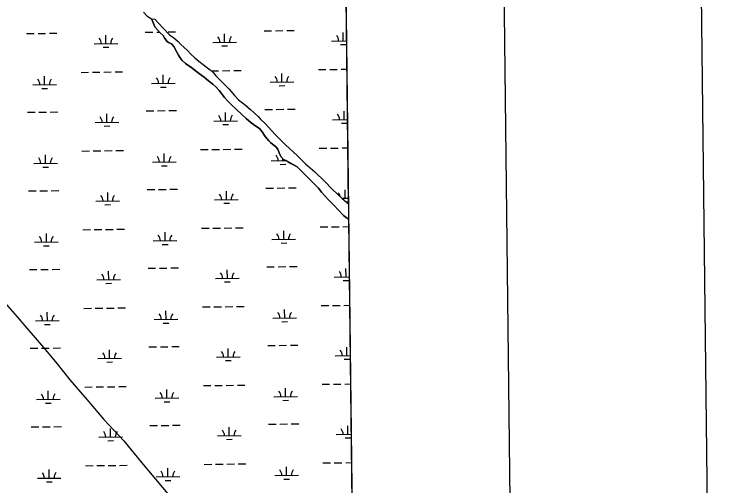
# Model space of a CAD drawing. Extents: x 3684037 to 3722149, y 433263 to 459021.
# Drawn here: x 3718544 to 3721565, y 442103 to 444097 of the extents above; entities that cross this region are included whole.
import ezdxf

# ---------------------------------------------------------------- set-up
doc = ezdxf.new("R2010")
doc.units = 0
for name, color, linetype in [('G-ANNO-NPLT', 7, 'Continuous'), ('V-ANNO-SYMB', 7, 'Continuous'), ('V-GRID-FRAM', 7, 'Continuous'), ('V-TOPO-SHOR', 7, 'Continuous'), ('V-WETL-SWMP', 7, 'Continuous')]:
    doc.layers.add(name, color=color, linetype=linetype)

msp = doc.modelspace()

# ---------------------------------------------------------------- linework, layer by layer
at = {"layer": 'G-ANNO-NPLT'}
msp.add_lwpolyline([(3684901, 433846.3), (3721565.2, 434273), (3721284, 458438), (3684619.8, 458011.4)], close=True, dxfattribs=at)
at = {"layer": 'V-ANNO-SYMB'}
msp.add_lwpolyline([(3687643.7, 434503.3), (3720724.7, 434888.3), (3720458, 457803.3), (3687377.1, 457418.4), (3687643.7, 434503.3)], dxfattribs=at)
at = {"layer": 'V-GRID-FRAM'}
msp.add_lwpolyline([(3688058.9, 456858.9), (3719789.3, 457228.1), (3720008.8, 439046.9), (3688262.6, 438677.5), (3688058.9, 456858.9)], dxfattribs=at)
at = {"layer": 'V-TOPO-SHOR'}
for points in [[(3719090.6, 444105.9), (3719105, 444089.5), (3719124.5, 444077.5), (3719129.9, 444065)], [(3719124.5, 444077.5), (3719138.3, 444076.1), (3719153.8, 444059.8), (3719174.6, 444036.3), (3719200.1, 444009.2), (3719218.4, 443997.7), (3719236.7, 443981.7), (3719248.3, 443968.6), (3719260.6, 443957), (3719277.4, 443942.7), (3719290.9, 443928), (3719308, 443912), (3719324.8, 443898.9), (3719342.3, 443884.5), (3719355.9, 443874.6), (3719371.8, 443861.4), (3719384.9, 443850.3), (3719396.9, 443836.3), (3719418, 443815.2), (3719453.1, 443779.4), (3719474.6, 443752.7), (3719492.5, 443735.2), (3719514.4, 443718.1), (3719530, 443705.3), (3719543.5, 443694.2), (3719558.7, 443680.6), (3719575, 443664.7), (3719585.8, 443653.1), (3719604.5, 443634.8), (3719646.7, 443588.6), (3719691, 443544.4), (3719739.6, 443499.4), (3719776.2, 443463.9), (3719814.5, 443430.5), (3719857.9, 443389.4), (3719888.2, 443356.8), (3719930, 443317.8), (3719957.5, 443294.7), (3719957.5, 443294.6)], [(3719129.9, 444065), (3719139.1, 444043.5), (3719160.6, 444018.8), (3719173, 444006.4), (3719180.6, 443994.9), (3719190.9, 443981.3), (3719196.5, 443977.3), (3719208.8, 443971.4), (3719219.2, 443960.2), (3719230.4, 443938.7), (3719239.1, 443923.2), (3719245.1, 443913.2), (3719253.5, 443901.3), (3719267.8, 443888.1), (3719295.3, 443869.8), (3719310.8, 443857.8), (3719327.6, 443845.1), (3719346.7, 443830.8), (3719365.8, 443814.8), (3719383, 443800.9), (3719398.1, 443788.1), (3719410.1, 443775), (3719420.4, 443761.5), (3719433.6, 443745.1), (3719446.7, 443730), (3719458.3, 443718), (3719485, 443692.5), (3719524.8, 443655.5), (3719546.3, 443638), (3719565.1, 443624), (3719581.4, 443613.7), (3719593, 443599.3), (3719605.3, 443579.4), (3719620.5, 443561.9), (3719628, 443554.3), (3719650.7, 443536), (3719658.7, 443526.5), (3719663.5, 443511.3), (3719671.5, 443495.8), (3719683, 443482.6), (3719697.8, 443475.1), (3719713.3, 443466.3), (3719727.6, 443458.3), (3719739.6, 443451.6), (3719753.1, 443438.8), (3719769.1, 443423.3), (3719810.9, 443380.7), (3719830, 443361.2), (3719843.6, 443344.8), (3719857.1, 443328.9), (3719872.7, 443312.6), (3719896.2, 443288.7), (3719914.9, 443268.4), (3719936.4, 443246.4), (3719957.5, 443230.1), (3719958.3, 443229.5)], [(3718366.7, 443043.1), (3718397.3, 443011.3), (3718420.2, 442982.3), (3718450.8, 442940.5), (3718506.8, 442874.5), (3718556.8, 442816.9), (3718596.6, 442769.8), (3718667.9, 442688.1), (3718725.9, 442618.8), (3718779.4, 442550.7), (3718851.1, 442467.8), (3718922.8, 442382.8), (3719007.3, 442293), (3719082.6, 442201.3), (3719200.2, 442060.7)]]:
    msp.add_lwpolyline(points, dxfattribs=at)
at = {"layer": 'V-WETL-SWMP'}
for p, q in [((3719957.5, 443294.6), (3719927.8, 445755.8)), ((3719129.9, 444065), (3719124.5, 444077.5)), ((3719124.5, 444077.5), (3719138.3, 444076.1)), ((3719139.1, 444043.5), (3719129.9, 444065)), ((3719138.3, 444076.1), (3719153.8, 444059.8)), ((3719153.8, 444059.8), (3719174.6, 444036.3)), ((3718692.4, 444016.2), (3718724.4, 444016.5)), ((3719098.2, 444020.9), (3719130.2, 444021.3)), ((3719160.6, 444018.8), (3719139.1, 444043.5)), ((3719146.2, 444021.5), (3719158.2, 444021.6)), ((3719173, 444006.4), (3719160.6, 444018.8)), ((3719174.6, 444036.3), (3719200.1, 444009.2)), ((3719194.2, 444022), (3719226.2, 444022.4)), ((3719600.1, 444026.7), (3719632.1, 444027.1)), ((3719648.1, 444027.3), (3719680.1, 444027.7)), ((3719696.1, 444027.9), (3719728.1, 444028.2)), ((3719935.5, 443984.2), (3719935.1, 444020.2)), ((3718596.4, 444015.1), (3718628.4, 444015.4)), ((3718644.4, 444015.6), (3718676.4, 444016)), ((3718931.7, 443972.5), (3718931.3, 444008.5)), ((3719180.5, 443994.9), (3719173, 444006.4)), ((3719190.9, 443981.3), (3719180.5, 443994.9)), ((3719200.1, 444009.2), (3719218.4, 443997.7)), ((3719218.4, 443997.7), (3719236.7, 443981.7)), ((3719433.6, 443978.4), (3719433.2, 444014.4)), ((3718881.7, 443971.9), (3718981.7, 443973.1)), ((3718919.9, 443957), (3718943.9, 443957.2)), ((3719196.5, 443977.3), (3719190.9, 443981.3)), ((3719208.8, 443971.4), (3719196.5, 443977.3)), ((3719219.2, 443960.2), (3719208.8, 443971.4)), ((3719230.4, 443938.7), (3719219.2, 443960.2)), ((3719236.7, 443981.7), (3719248.3, 443968.6)), ((3719248.3, 443968.6), (3719260.6, 443957)), ((3719260.6, 443957), (3719277.4, 443942.7)), ((3719383.6, 443977.8), (3719483.6, 443979)), ((3719421.8, 443962.8), (3719445.8, 443963.1)), ((3719885.5, 443983.6), (3719949.2, 443984.4)), ((3719923.7, 443968.6), (3719947.7, 443968.9)), ((3719239.1, 443923.2), (3719230.4, 443938.7)), ((3719277.4, 443942.7), (3719290.9, 443928)), ((3719290.9, 443928), (3719308, 443912)), ((3719245.1, 443913.2), (3719239.1, 443923.2)), ((3719253.5, 443901.3), (3719245.1, 443913.2)), ((3719267.8, 443888.1), (3719253.5, 443901.3)), ((3719308, 443912), (3719324.8, 443898.9)), ((3719324.8, 443898.9), (3719342.3, 443884.5)), ((3719295.3, 443869.8), (3719267.8, 443888.1)), ((3719327.6, 443845.1), (3719295.3, 443869.8)), ((3719342.3, 443884.5), (3719355.9, 443874.6)), ((3719355.9, 443874.6), (3719371.8, 443861.4)), ((3718826.3, 443851.2), (3718858.3, 443851.6)), ((3718874.3, 443851.8), (3718906.3, 443852.2)), ((3718922.3, 443852.3), (3718954.3, 443852.7)), ((3718970.3, 443852.9), (3719002.3, 443853.3)), ((3719174.2, 443804.5), (3719173.7, 443840.5)), ((3719346.7, 443830.8), (3719327.6, 443845.1)), ((3719371.8, 443861.4), (3719384.9, 443850.3)), ((3719376.3, 443857.6), (3719408.2, 443858)), ((3719384.9, 443850.3), (3719396.9, 443836.3)), ((3719396.9, 443836.3), (3719418, 443815.2)), ((3719424.2, 443858.2), (3719456.2, 443858.6)), ((3719472.1, 443858.7), (3719504.1, 443859.1)), ((3719676, 443810.4), (3719675.6, 443846.4)), ((3719830, 443862.9), (3719862, 443863.3)), ((3719878, 443863.5), (3719910, 443863.8)), ((3719926, 443864), (3719950.7, 443864.3)), ((3718672.3, 443798.7), (3718671.9, 443834.7)), ((3719124.2, 443803.9), (3719224.2, 443805.1)), ((3719365.8, 443814.8), (3719346.7, 443830.8)), ((3719383, 443800.9), (3719365.8, 443814.8)), ((3719418, 443815.2), (3719453.1, 443779.4)), ((3719626, 443809.8), (3719726, 443810.9)), ((3718622.3, 443798.1), (3718722.3, 443799.3)), ((3718660.5, 443783.1), (3718684.5, 443783.4)), ((3719162.3, 443789), (3719186.3, 443789.2)), ((3719398.1, 443788.1), (3719383, 443800.9)), ((3719410.1, 443775), (3719398.1, 443788.1)), ((3719420.4, 443761.5), (3719410.1, 443775)), ((3719453.1, 443779.4), (3719474.6, 443752.7)), ((3719664.2, 443794.8), (3719688.2, 443795.1)), ((3719433.6, 443745.1), (3719420.4, 443761.5)), ((3719446.7, 443730), (3719433.6, 443745.1)), ((3719474.6, 443752.7), (3719492.5, 443735.2)), ((3719458.3, 443718), (3719446.7, 443730)), ((3719485, 443692.5), (3719458.3, 443718)), ((3719492.5, 443735.2), (3719514.4, 443718)), ((3719514.4, 443718), (3719543.5, 443694.2)), ((3718696.2, 443683.5), (3718728.2, 443683.9)), ((3719102.1, 443688.2), (3719134.1, 443688.6)), ((3719150.1, 443688.8), (3719182.1, 443689.2)), ((3719198.1, 443689.4), (3719230.1, 443689.7)), ((3719524.8, 443655.5), (3719485, 443692.5)), ((3719543.5, 443694.2), (3719558.7, 443680.6)), ((3719604, 443694.1), (3719636, 443694.5)), ((3719652, 443694.6), (3719684, 443695)), ((3719700, 443695.2), (3719732, 443695.6)), ((3719939.3, 443651.6), (3719938.9, 443687.6)), ((3718600.2, 443682.4), (3718632.2, 443682.8)), ((3718648.2, 443683), (3718680.2, 443683.3)), ((3718935.6, 443639.9), (3718935.2, 443675.9)), ((3719437.5, 443645.7), (3719437.1, 443681.7)), ((3719546.3, 443638), (3719524.8, 443655.5)), ((3719558.7, 443680.6), (3719575, 443664.7)), ((3719575, 443664.7), (3719585.8, 443653.1)), ((3718885.6, 443639.3), (3718985.6, 443640.5)), ((3718923.8, 443624.3), (3718947.8, 443624.6)), ((3719387.5, 443645.1), (3719487.5, 443646.3)), ((3719425.7, 443630.1), (3719449.6, 443630.4)), ((3719565.1, 443624), (3719546.3, 443638)), ((3719581.4, 443613.7), (3719565.1, 443624)), ((3719585.8, 443653.1), (3719604.5, 443634.8)), ((3719604.5, 443634.8), (3719646.7, 443588.6)), ((3719889.3, 443651), (3719953.2, 443651.7)), ((3719927.5, 443636), (3719951.5, 443636.3)), ((3719593, 443599.3), (3719581.4, 443613.7)), ((3719605.3, 443579.4), (3719593, 443599.3)), ((3719620.4, 443561.9), (3719605.3, 443579.4)), ((3719646.7, 443588.6), (3719691, 443544.4)), ((3719628, 443554.3), (3719620.4, 443561.9)), ((3719650.7, 443536), (3719628, 443554.3)), ((3719658.7, 443526.5), (3719650.7, 443536)), ((3719691, 443544.4), (3719739.6, 443499.4)), ((3718830.2, 443518.6), (3718862.2, 443518.9)), ((3718878.2, 443519.1), (3718910.2, 443519.5)), ((3718926.1, 443519.7), (3718958.1, 443520.1)), ((3718974.1, 443520.2), (3719006.1, 443520.6)), ((3719178, 443471.9), (3719177.6, 443507.9)), ((3719332, 443524.4), (3719364, 443524.8)), ((3719380, 443525), (3719412, 443525.3)), ((3719428, 443525.5), (3719460, 443525.9)), ((3719476, 443526.1), (3719508, 443526.5)), ((3719663.5, 443511.3), (3719658.7, 443526.5)), ((3719671.5, 443495.8), (3719663.5, 443511.3)), ((3719833.9, 443530.3), (3719865.9, 443530.6)), ((3719881.9, 443530.8), (3719913.9, 443531.2)), ((3719929.9, 443531.4), (3719954.7, 443531.7)), ((3718676.2, 443466), (3718675.7, 443502)), ((3719128, 443471.3), (3719228, 443472.5)), ((3719629.9, 443477.1), (3719692.3, 443477.9)), ((3719683, 443482.6), (3719671.5, 443495.8)), ((3719679.9, 443477.7), (3719679.8, 443486.3)), ((3719697.7, 443475.1), (3719683, 443482.6)), ((3719739.6, 443451.6), (3719697.7, 443475.1)), ((3719739.6, 443499.4), (3719776.2, 443463.9)), ((3718626.2, 443465.5), (3718726.2, 443466.6)), ((3718664.3, 443450.5), (3718688.3, 443450.7)), ((3719166.2, 443456.3), (3719190.2, 443456.6)), ((3719668.1, 443462.1), (3719692.1, 443462.4)), ((3719753.1, 443438.8), (3719739.6, 443451.6)), ((3719776.2, 443463.9), (3719814.5, 443430.5)), ((3719769.1, 443423.3), (3719753.1, 443438.8)), ((3719830, 443361.2), (3719769.1, 443423.3)), ((3719814.5, 443430.5), (3719857.9, 443389.4)), ((3719857.9, 443389.4), (3719888.2, 443356.8)), ((3719106, 443355.6), (3719138, 443356)), ((3719154, 443356.2), (3719186, 443356.5)), ((3719202, 443356.7), (3719234, 443357.1)), ((3719607.9, 443361.4), (3719639.9, 443361.8)), ((3719655.8, 443362), (3719687.8, 443362.4)), ((3719703.8, 443362.6), (3719735.8, 443362.9)), ((3719843.6, 443344.8), (3719830, 443361.2)), ((3719888.2, 443356.8), (3719930, 443317.8)), ((3719943.2, 443318.9), (3719942.8, 443354.9)), ((3718604.1, 443349.8), (3718636.1, 443350.1)), ((3718652.1, 443350.3), (3718684.1, 443350.7)), ((3718700.1, 443350.9), (3718732.1, 443351.2)), ((3718939.5, 443307.2), (3718939, 443343.2)), ((3719441.3, 443313.1), (3719440.9, 443349.1)), ((3719857.1, 443328.9), (3719843.6, 443344.8)), ((3719872.7, 443312.6), (3719857.1, 443328.9)), ((3718889.5, 443306.6), (3718989.5, 443307.8)), ((3718927.6, 443291.7), (3718951.6, 443291.9)), ((3719391.3, 443312.5), (3719491.3, 443313.6)), ((3719429.5, 443297.5), (3719453.5, 443297.8)), ((3719896.2, 443288.7), (3719872.7, 443312.6)), ((3719929, 443318.7), (3719957.2, 443319.1)), ((3719930, 443317.8), (3719957.5, 443294.7)), ((3719947, 443303.5), (3719955.4, 443303.6)), ((3719957.5, 443294.7), (3719957.5, 443294.6)), ((3719914.9, 443268.4), (3719896.2, 443288.7)), ((3719936.4, 443246.4), (3719914.9, 443268.4)), ((3719958.3, 443229.5), (3719936.4, 443246.4)), ((3719988.2, 440751), (3719958.3, 443229.5)), ((3718834, 443185.9), (3718866, 443186.3)), ((3718882, 443186.5), (3718914, 443186.8)), ((3718930, 443187), (3718962, 443187.4)), ((3718978, 443187.6), (3719010, 443188)), ((3719181.9, 443139.2), (3719181.5, 443175.2)), ((3719335.9, 443191.8), (3719367.9, 443192.1)), ((3719383.9, 443192.3), (3719415.9, 443192.7)), ((3719431.9, 443192.9), (3719463.9, 443193.2)), ((3719479.9, 443193.4), (3719511.9, 443193.8)), ((3719683.8, 443145.1), (3719683.4, 443181.1)), ((3719837.8, 443197.6), (3719869.8, 443198)), ((3719885.8, 443198.2), (3719917.8, 443198.5)), ((3719933.8, 443198.7), (3719958.7, 443199)), ((3718680, 443133.4), (3718679.6, 443169.4)), ((3719633.8, 443144.5), (3719733.8, 443145.6)), ((3718630, 443132.8), (3718730, 443134)), ((3718668.2, 443117.8), (3718692.2, 443118.1)), ((3719131.9, 443138.6), (3719231.9, 443139.8)), ((3719170.1, 443123.7), (3719194.1, 443123.9)), ((3719672, 443129.5), (3719696, 443129.8)), ((3719109.9, 443022.9), (3719141.8, 443023.3)), ((3719157.8, 443023.5), (3719189.8, 443023.9)), ((3719205.8, 443024.1), (3719237.8, 443024.4)), ((3719611.7, 443028.8), (3719643.7, 443029.2)), ((3719659.7, 443029.3), (3719691.7, 443029.7)), ((3719707.7, 443029.9), (3719739.7, 443030.3)), ((3719947.1, 442986.3), (3719946.7, 443022.2)), ((3718608, 443017.1), (3718640, 443017.5)), ((3718656, 443017.7), (3718688, 443018)), ((3718704, 443018.2), (3718736, 443018.6)), ((3718943.3, 442974.6), (3718942.9, 443010.6)), ((3719445.2, 442980.4), (3719444.8, 443016.4)), ((3718893.3, 442974), (3718993.3, 442975.2)), ((3718931.5, 442959), (3718955.5, 442959.3)), ((3719395.2, 442979.8), (3719495.2, 442981)), ((3719433.4, 442964.8), (3719457.4, 442965.1)), ((3719897.1, 442985.7), (3719961.3, 442986.4)), ((3719935.3, 442970.7), (3719959.3, 442971)), ((3718837.9, 442853.3), (3718869.9, 442853.6)), ((3718885.9, 442853.8), (3718917.9, 442854.2)), ((3718933.9, 442854.4), (3718965.9, 442854.8)), ((3718981.9, 442854.9), (3719013.9, 442855.3)), ((3719185.8, 442806.6), (3719185.4, 442842.6)), ((3719339.8, 442859.1), (3719371.8, 442859.5)), ((3719387.8, 442859.7), (3719419.8, 442860)), ((3719435.8, 442860.2), (3719467.8, 442860.6)), ((3719483.8, 442860.8), (3719515.8, 442861.2)), ((3719687.7, 442812.4), (3719687.2, 442848.4)), ((3719841.6, 442864.9), (3719873.6, 442865.3)), ((3719889.6, 442865.5), (3719921.6, 442865.9)), ((3719937.6, 442866.1), (3719962.7, 442866.4)), ((3718683.9, 442800.7), (3718683.5, 442836.7)), ((3719637.7, 442811.8), (3719737.7, 442813)), ((3718633.9, 442800.1), (3718733.9, 442801.3)), ((3718672.1, 442785.2), (3718696.1, 442785.4)), ((3719135.8, 442806), (3719235.8, 442807.1)), ((3719174, 442791), (3719198, 442791.3)), ((3719675.8, 442796.8), (3719699.8, 442797.1)), ((3719113.7, 442690.3), (3719145.7, 442690.7)), ((3719161.7, 442690.8), (3719193.7, 442691.2)), ((3719209.7, 442691.4), (3719241.7, 442691.8)), ((3719615.6, 442696.1), (3719647.6, 442696.5)), ((3719663.6, 442696.7), (3719695.6, 442697.1)), ((3719711.6, 442697.2), (3719743.6, 442697.6)), ((3719951, 442653.6), (3719950.5, 442689.6)), ((3718611.8, 442684.4), (3718643.8, 442684.8)), ((3718659.8, 442685), (3718691.8, 442685.4)), ((3718707.8, 442685.6), (3718739.8, 442685.9)), ((3718947.2, 442641.9), (3718946.8, 442677.9)), ((3719449.1, 442647.8), (3719448.7, 442683.8)), ((3718897.2, 442641.3), (3718997.2, 442642.5)), ((3718935.4, 442626.3), (3718959.4, 442626.6)), ((3719399.1, 442647.2), (3719499.1, 442648.3)), ((3719437.3, 442632.2), (3719461.3, 442632.5)), ((3719901, 442653), (3719965.3, 442653.8)), ((3719939.1, 442638), (3719963.1, 442638.3)), ((3718841.8, 442520.6), (3718873.8, 442521)), ((3718889.8, 442521.2), (3718921.8, 442521.5)), ((3718937.8, 442521.7), (3718969.8, 442522.1)), ((3718985.8, 442522.3), (3719017.8, 442522.7)), ((3719189.7, 442473.9), (3719189.2, 442509.9)), ((3719343.6, 442526.5), (3719375.6, 442526.8)), ((3719391.6, 442527), (3719423.6, 442527.4)), ((3719439.6, 442527.6), (3719471.6, 442527.9)), ((3719487.6, 442528.1), (3719519.6, 442528.5)), ((3719691.5, 442479.8), (3719691.1, 442515.8)), ((3719845.5, 442532.3), (3719877.5, 442532.7)), ((3719893.5, 442532.9), (3719925.5, 442533.2)), ((3719941.5, 442533.4), (3719966.7, 442533.7)), ((3718687.8, 442468.1), (3718687.4, 442504.1)), ((3719641.5, 442479.2), (3719741.5, 442480.3)), ((3718637.8, 442467.5), (3718737.8, 442468.7)), ((3718676, 442452.5), (3718700, 442452.8)), ((3719139.7, 442473.3), (3719239.6, 442474.5)), ((3719177.8, 442458.3), (3719201.8, 442458.6)), ((3719679.7, 442464.2), (3719703.7, 442464.5)), ((3719117.6, 442357.6), (3719149.6, 442358)), ((3719165.6, 442358.2), (3719197.6, 442358.6)), ((3719213.6, 442358.8), (3719245.6, 442359.1)), ((3719619.5, 442363.5), (3719651.5, 442363.8)), ((3719667.5, 442364), (3719699.5, 442364.4)), ((3719715.5, 442364.6), (3719747.5, 442365)), ((3719954.8, 442320.9), (3719954.4, 442356.9)), ((3718615.7, 442351.8), (3718647.7, 442352.2)), ((3718663.7, 442352.4), (3718695.7, 442352.7)), ((3718711.7, 442352.9), (3718743.7, 442353.3)), ((3718951.1, 442309.3), (3718950.7, 442345.3)), ((3719453, 442315.1), (3719452.5, 442351.1)), ((3718901.1, 442308.7), (3719001.1, 442309.8)), ((3718939.3, 442293.7), (3718963.3, 442294)), ((3719403, 442314.5), (3719502.9, 442315.7)), ((3719441.1, 442299.5), (3719465.1, 442299.8)), ((3719904.8, 442320.4), (3719969.3, 442321.1)), ((3719943, 442305.4), (3719967, 442305.7)), ((3718845.6, 442188), (3718877.6, 442188.3)), ((3718893.6, 442188.5), (3718925.6, 442188.9)), ((3718941.6, 442189.1), (3718973.6, 442189.4)), ((3718989.6, 442189.6), (3719021.6, 442190)), ((3719193.5, 442141.3), (3719193.1, 442177.3)), ((3719347.5, 442193.8), (3719379.5, 442194.2)), ((3719395.5, 442194.4), (3719427.5, 442194.7)), ((3719443.5, 442194.9), (3719475.5, 442195.3)), ((3719491.5, 442195.5), (3719523.5, 442195.8)), ((3719695.4, 442147.1), (3719695, 442183.1)), ((3719849.4, 442199.6), (3719881.4, 442200)), ((3719897.4, 442200.2), (3719929.4, 442200.6)), ((3719945.4, 442200.8), (3719970.7, 442201.1)), ((3718691.6, 442135.4), (3718691.2, 442171.4)), ((3719645.4, 442146.5), (3719745.4, 442147.7)), ((3718641.7, 442134.8), (3718741.6, 442136)), ((3718679.8, 442119.9), (3718703.8, 442120.1)), ((3719143.5, 442140.7), (3719243.5, 442141.8)), ((3719181.7, 442125.7), (3719205.7, 442126)), ((3719683.6, 442131.5), (3719707.6, 442131.8))]:
    msp.add_line(p, q, dxfattribs=at)
for centre, start, end in [((3718876.5, 443972.4), 359.8949, 41.4385), ((3718987, 443973.6), 139.8949, 181.4385), ((3719378.4, 443978.2), 359.8949, 41.4385), ((3719488.8, 443979.5), 139.8949, 181.4385), ((3719880.2, 443984), 359.8949, 41.4385), ((3718617, 443798.5), 359.8949, 41.4385), ((3718727.5, 443799.8), 139.8949, 181.4385), ((3719118.9, 443804.4), 359.8949, 41.4385), ((3719229.4, 443805.6), 139.8949, 181.4385), ((3719620.8, 443810.2), 359.8949, 41.4385), ((3719731.3, 443811.5), 139.8949, 181.4385), ((3718880.4, 443639.7), 359.8949, 41.4385), ((3718990.8, 443641), 139.8949, 181.4385), ((3719382.2, 443645.5), 359.8949, 41.4385), ((3719492.7, 443646.8), 139.8949, 181.4385), ((3719884.1, 443651.4), 359.8949, 41.4385), ((3718620.9, 443465.9), 359.8949, 41.4385), ((3718731.4, 443467.2), 139.8949, 181.4385), ((3719122.8, 443471.7), 359.8949, 41.4385), ((3719233.3, 443473), 139.8949, 181.4385), ((3719624.7, 443477.5), 359.8949, 41.4385), ((3718884.2, 443307.1), 359.8949, 41.4385), ((3718994.7, 443308.3), 139.8949, 181.4385), ((3719386.1, 443312.9), 359.8949, 41.4385), ((3719496.6, 443314.2), 139.8949, 181.4385), ((3719888, 443318.7), 9.5293, 41.4385), ((3718624.8, 443133.2), 359.8949, 41.4385), ((3718735.3, 443134.5), 139.8949, 181.4385), ((3719126.7, 443139.1), 359.8949, 41.4385), ((3719237.1, 443140.3), 139.8949, 181.4385), ((3719628.5, 443144.9), 359.8949, 41.4385), ((3719739, 443146.2), 139.8949, 181.4385), ((3718888.1, 442974.4), 359.8949, 41.4385), ((3718998.6, 442975.7), 139.8949, 181.4385), ((3719390, 442980.2), 359.8949, 41.4385), ((3719500.4, 442981.5), 139.8949, 181.4385), ((3719891.8, 442986.1), 359.8949, 41.4385), ((3718628.7, 442800.6), 359.8949, 41.4385), ((3718739.1, 442801.8), 139.8949, 181.4385), ((3719130.5, 442806.4), 359.8949, 41.4385), ((3719241, 442807.7), 139.8949, 181.4385), ((3719632.4, 442812.2), 359.8949, 41.4385), ((3719742.9, 442813.5), 139.8949, 181.4385), ((3718892, 442641.8), 359.8949, 41.4385), ((3719002.4, 442643), 139.8949, 181.4385), ((3719393.8, 442647.6), 359.8949, 41.4385), ((3719504.3, 442648.9), 139.8949, 181.4385), ((3719895.7, 442653.4), 359.8949, 41.4385), ((3718632.5, 442467.9), 359.8949, 41.4385), ((3718743, 442469.2), 139.8949, 181.4385), ((3719134.4, 442473.7), 359.8949, 41.4385), ((3719244.9, 442475), 139.8949, 181.4385), ((3719636.3, 442479.6), 359.8949, 41.4385), ((3719746.8, 442480.9), 139.8949, 181.4385), ((3718895.8, 442309.1), 359.8949, 41.4385), ((3719006.3, 442310.4), 139.8949, 181.4385), ((3719397.7, 442314.9), 359.8949, 41.4385), ((3719508.2, 442316.2), 139.8949, 181.4385), ((3719899.6, 442320.8), 359.8949, 41.4385), ((3718636.4, 442135.3), 359.8949, 41.4385), ((3718746.9, 442136.5), 139.8949, 181.4385), ((3719138.3, 442141.1), 359.8949, 41.4385), ((3719248.8, 442142.4), 139.8949, 181.4385), ((3719640.2, 442146.9), 359.8949, 41.4385), ((3719750.6, 442148.2), 139.8949, 181.4385)]:
    msp.add_arc(centre, 35.2, start, end, dxfattribs=at)

doc.saveas('drawing.dxf')
